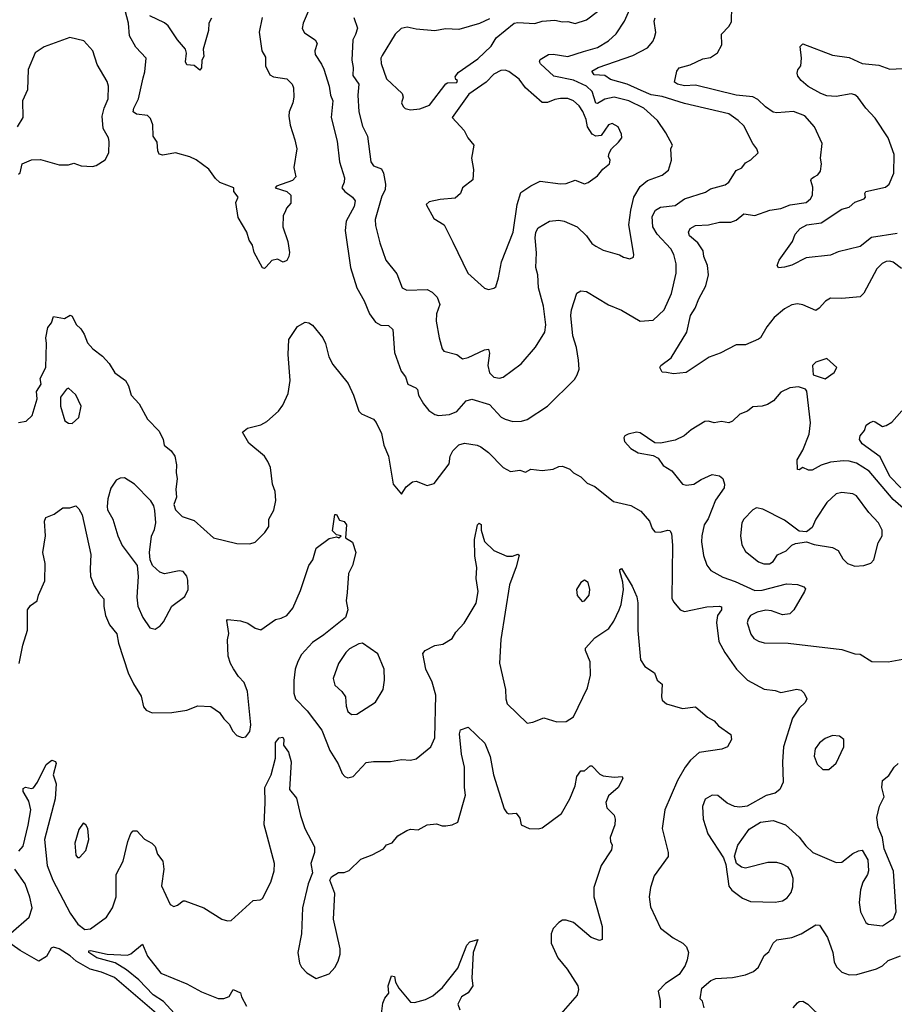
# Model space of a CAD drawing. Extents: x 2056909 to 2160450, y 827444 to 1016825.
# Tile 373 of 501: x 2073182 to 2077909, y 982005 to 987323. Entities that reach past the tile are written whole.
import ezdxf

# ---------------------------------------------------------------- set-up
doc = ezdxf.new("R2010")
doc.units = 0

msp = doc.modelspace()

# ---------------------------------------------------------------- linework, layer by layer
at = {"layer": '0CON10XD'}
for points in [[(2075775, 985386.9), (2075795, 985391.9), (2075892.9, 985465), (2075970, 985555), (2076020.8, 985635), (2076025.5, 985675.5), (2076013.2, 985775), (2075986.5, 985875), (2075982.9, 985945), (2075972.1, 985985), (2075974.5, 986064.5), (2075968.5, 986145), (2075972.2, 986175), (2075985, 986198.8), (2076045.5, 986234.5), (2076095, 986241.2), (2076125, 986235.4), (2076195, 986204.4), (2076245.7, 986155), (2076273.9, 986113.9), (2076295, 986099.2), (2076335, 986079.2), (2076423.9, 986053.9), (2076445, 986040), (2076479.3, 986030.7), (2076498.8, 986041.2), (2076501.2, 986055), (2076474.6, 986214.6), (2076484.6, 986294.6), (2076500.6, 986365), (2076535, 986422.7), (2076575, 986454.4), (2076655, 986484.3), (2076689.4, 986510.6), (2076705.6, 986565), (2076702, 986625), (2076710.8, 986645), (2076675, 986712.5), (2076628.7, 986778.7), (2076555, 986845.9), (2076475, 986885.3), (2076395, 986905.2), (2076345, 986894.3), (2076305, 986870.3), (2076295, 986872.9), (2076275.2, 986935), (2076245, 986964.3), (2076175, 986995.9), (2076068.3, 987018.3), (2075996, 987085), (2075991.2, 987095), (2075995, 987107.5), (2076040, 987135), (2076065, 987137.5), (2076145, 987124.7), (2076229, 987151), (2076305, 987172.5), (2076365, 987210), (2076405, 987247.8), (2076451.2, 987315), (2076500.5, 987429.5)], [(2074493.3, 987335), (2074475.6, 987255.6), (2074490, 987155), (2074510.3, 987120.3), (2074511.4, 987075), (2074534.2, 987025), (2074554.5, 987014.5), (2074625, 987004), (2074654.2, 986975), (2074661.4, 986955), (2074662.9, 986905), (2074658, 986875), (2074638.1, 986825), (2074637.5, 986802.5), (2074643.1, 986753.1), (2074669.4, 986675), (2074679.2, 986625), (2074664.3, 986525), (2074674.2, 986475), (2074656.2, 986455), (2074570, 986425), (2074562.5, 986415), (2074625, 986395.5), (2074647.5, 986375), (2074647, 986333), (2074623.3, 986305), (2074616, 986285), (2074606.2, 986265), (2074604.2, 986205), (2074632, 986125), (2074640, 986065), (2074635.9, 986044.1), (2074625, 986023.3), (2074606.1, 986013.9), (2074575, 986030), (2074545, 986023.3), (2074515, 985987.5), (2074505, 985980), (2074495, 985982.5), (2074450, 986065), (2074440, 986105), (2074422.3, 986132.3), (2074408.8, 986175), (2074362, 986255), (2074350, 986335), (2074362.5, 986365), (2074340, 986395), (2074340, 986415), (2074264.2, 986444.2), (2074241.2, 986465), (2074205, 986516.7), (2074135, 986565.7), (2074101.7, 986581.7), (2074025, 986604), (2073955, 986590.8), (2073935, 986596.7), (2073928, 986615), (2073925, 986662.5), (2073903.8, 986693.8), (2073902.5, 986755), (2073889.8, 986789.8), (2073872.5, 986805), (2073813.5, 986813.5), (2073795.5, 986825), (2073798.5, 986845), (2073823.9, 986895), (2073849.1, 987009.1), (2073858.6, 987041.4), (2073866.2, 987115), (2073810, 987175), (2073776.4, 987236.4), (2073770.5, 987305), (2073752.4, 987372.4)], [(2074756.7, 987405), (2074714.4, 987305), (2074709.4, 987275), (2074721.7, 987251.7), (2074778.6, 987215), (2074790.6, 987195), (2074777.9, 987155), (2074778.2, 987135), (2074813.6, 987083.6), (2074825, 987055.8), (2074854, 986965), (2074861.6, 986915), (2074874.7, 986885), (2074865.5, 986794.5), (2074897.4, 986667.4), (2074909.6, 986555), (2074938.3, 986468.3), (2074936.2, 986445), (2074923.1, 986415), (2074940, 986395), (2074981.1, 986365), (2074995.5, 986345), (2074989.6, 986315), (2074946.5, 986235), (2074940.5, 986185), (2074970.6, 985985), (2075004.5, 985874.5), (2075044.5, 985804.5), (2075073.3, 985735), (2075105, 985688.6), (2075133.1, 985673.1), (2075175, 985671.4), (2075199.4, 985649.4), (2075208.5, 985525), (2075244.4, 985425), (2075267.1, 985395), (2075280, 985355), (2075323.3, 985335), (2075332, 985325), (2075338.1, 985295), (2075365, 985248), (2075393.1, 985213.1), (2075425, 985190), (2075445, 985185.5), (2075505, 985190), (2075545, 985206.4), (2075595, 985264.4), (2075625, 985274.4), (2075720.6, 985245), (2075785, 985176.5), (2075805, 985165.5), (2075846.8, 985153.2)], [(2075295, 986835.7), (2075345, 986842.2), (2075397.6, 986862.4), (2075485, 986976.2), (2075495, 986982.5), (2075545, 986983.3), (2075547.5, 986995), (2075540, 987000), (2075536.2, 987015), (2075551.1, 987038.9), (2075657.9, 987112.1), (2075729.5, 987180.5), (2075757.1, 987225), (2075855, 987304.4), (2075875, 987309.1), (2075966.3, 987303.7), (2076005, 987315.5), (2076075, 987321.4), (2076115, 987312.5), (2076145, 987314.2), (2076185, 987303.1), (2076245, 987321.9), (2076305, 987368.1)], [(2077948.6, 985978.6), (2077903, 986013), (2077885, 986019.2), (2077865, 986016.9), (2077843.3, 986006.7), (2077815, 985977.1), (2077745, 985846.2), (2077725, 985825.7), (2077625, 985816.7), (2077565, 985818.6), (2077537.2, 985802.8), (2077503.1, 985765), (2077485, 985753.3), (2077415, 985783.6), (2077385, 985788.1), (2077355, 985783.5), (2077315, 985762.2), (2077260, 985715), (2077219.2, 985665), (2077186.2, 985605), (2077175, 985598), (2077105, 985566.9), (2077055, 985567.3), (2076967.8, 985522.2), (2076909.1, 985500.9), (2076783.2, 985416.8), (2076715, 985411.2), (2076677, 985417), (2076655, 985420), (2076642.5, 985445), (2076646.7, 985455), (2076703, 985497), (2076787.8, 985635), (2076807.8, 985725), (2076833.5, 985765), (2076852.5, 985815), (2076890.6, 985885), (2076904.3, 985945), (2076898.6, 985995), (2076879.5, 986045), (2076875.5, 986075), (2076847.2, 986117.2), (2076802, 986155), (2076797.5, 986175), (2076806, 986195), (2076835, 986210.9), (2076905, 986215.4), (2076965, 986229.1), (2077025, 986230), (2077055, 986240), (2077096.2, 986273.8), (2077155, 986266.4), (2077236.7, 986295), (2077295, 986303.9), (2077346.2, 986323.8), (2077432, 986335), (2077456.4, 986355), (2077466.2, 986375), (2077467.9, 986417.9), (2077457.1, 986455), (2077460.8, 986465), (2077475.8, 986475), (2077495, 986485.6), (2077509.5, 986505), (2077515.5, 986545), (2077510, 986575), (2077519.5, 986655), (2077477.5, 986745), (2077425, 986804.4), (2077365, 986826.8), (2077275, 986819.7), (2077255, 986823.9), (2077212, 986852), (2077171.7, 986891.7), (2077145, 986906.7), (2077055, 986916.2), (2076835, 986970), (2076775, 986966), (2076736.7, 986975), (2076721.2, 986985), (2076733.8, 987045), (2076746.4, 987063.6), (2076805, 987080), (2076875, 987112.2), (2076915, 987119.2), (2076953.8, 987145), (2076977.7, 987187.7), (2076974.2, 987245), (2077015, 987286.7), (2077028.9, 987311.1), (2077030, 987395)], [(2074219.1, 987330.9), (2074203.5, 987305), (2074202.2, 987265), (2074174.3, 987164.3), (2074176.9, 987125), (2074166.7, 987105), (2074165, 987062.5), (2074155, 987050), (2074125, 987076.2), (2074085, 987080), (2074078.8, 987095), (2074083, 987143), (2074077.5, 987165), (2074035, 987214), (2073985, 987290), (2073965, 987306.9), (2073885, 987343.8)], [(2074988, 987335), (2075006.9, 987276.9), (2074997.3, 987242.7), (2074982.7, 987215), (2074977.3, 987105), (2074984, 987065), (2074982.4, 987022.4), (2075014.1, 986975), (2075009.3, 986915), (2075015.5, 986825), (2075035, 986748.8), (2075062.3, 986695), (2075080, 986555), (2075095, 986534.4), (2075137.8, 986517.8), (2075148.1, 986495), (2075160, 986435), (2075157.1, 986405), (2075139.7, 986370.3), (2075103.6, 986243.6), (2075105, 986212.5), (2075127.6, 986117.6), (2075160.6, 986025), (2075220.5, 985950.5), (2075249.2, 985875), (2075275, 985862.2), (2075385, 985866.4), (2075411.7, 985851.7), (2075438.1, 985825), (2075453.5, 985785), (2075435.6, 985735), (2075432.5, 985695), (2075449.4, 985605), (2075465.6, 985545.6), (2075475, 985532), (2075545, 985514.3), (2075575, 985490.8), (2075605, 985497.8), (2075695, 985540), (2075715, 985542.9), (2075721.4, 985521.4), (2075711.5, 985455), (2075721.5, 985415), (2075745, 985392.2), (2075775, 985386.9)], [(2075721.8, 987328.2), (2075667.3, 987302.7), (2075555, 987271.1), (2075483.1, 987273.1), (2075425, 987263.5), (2075325, 987271.8), (2075276.8, 987283.2), (2075244.6, 987275.4), (2075211.9, 987245), (2075140.6, 987129.4), (2075134.4, 987115), (2075135, 987087.5), (2075164.6, 987004.6), (2075250, 986925), (2075254.2, 986905), (2075246.2, 986875), (2075253.8, 986855), (2075265, 986844.3), (2075295, 986835.7)], [(2075846.8, 985153.2), (2075895, 985154.4), (2075925, 985164.2), (2076034.3, 985235), (2076179.7, 985380.3), (2076195.6, 985404.4), (2076205.6, 985435), (2076202.7, 985485), (2076192.2, 985552.2), (2076171.6, 985615), (2076161.2, 985725), (2076164.5, 985755.5), (2076193, 985847), (2076215, 985859.2), (2076245.5, 985855.5), (2076363.5, 985783.5), (2076435, 985753.5), (2076535, 985695.6), (2076605, 985701.1), (2076664.8, 985755.2), (2076705.3, 985845), (2076730.7, 985955), (2076730.7, 986005), (2076717.7, 986055), (2076700.8, 986085), (2076627.3, 986165), (2076604.7, 986205), (2076600.6, 986259.4), (2076618.2, 986295), (2076645, 986311.1), (2076725, 986320), (2076775, 986355.9), (2076888.2, 986391.8), (2076915, 986409.2), (2076995, 986431.4), (2077015, 986446), (2077055, 986508.8), (2077085, 986524), (2077105, 986550.8), (2077133, 986567), (2077172.5, 986605), (2077166.7, 986625), (2077144.3, 986654.3), (2077095, 986749.2), (2077065, 986779.4), (2077015, 986814.4), (2076775, 986870.8), (2076655, 986908.5), (2076595, 986916.6), (2076540.4, 986940.4), (2076465, 986975.2), (2076375, 987000.9), (2076345, 987021.8), (2076286.2, 987025), (2076274, 987045), (2076308.6, 987065), (2076495, 987130.7), (2076575, 987171.9), (2076603.1, 987205), (2076612.9, 987227.1), (2076619.5, 987255), (2076612, 987315), (2076616.7, 987333.3)], [(2073175, 986488.8), (2073183.9, 986496.1), (2073196.1, 986543.9), (2073245, 986566.7), (2073295, 986568), (2073395, 986539.2), (2073445, 986539.2), (2073475, 986548), (2073515, 986534.2), (2073575, 986530), (2073595, 986536), (2073643.2, 986566.8), (2073664.2, 986605), (2073665.8, 986665), (2073662.5, 986685), (2073633.3, 986735), (2073627.4, 986802.6), (2073637.8, 986845), (2073660.6, 986895), (2073662.9, 986965), (2073655, 986990), (2073600.9, 987080.9), (2073576.9, 987155), (2073528.7, 987208.7), (2073452.7, 987227.3), (2073315, 987176.2), (2073265.9, 987144.1), (2073228, 987055), (2073224, 986945), (2073198, 986885), (2073198.8, 986795), (2073168.8, 986745)], [(2077925, 986167.8), (2077785, 986146.5), (2077725, 986099), (2077605, 986069.6), (2077565, 986050.5), (2077433.2, 986036.8), (2077355, 985996.9), (2077315, 985985.7), (2077283.8, 985983.8), (2077276.7, 985995), (2077286.2, 986025), (2077358, 986125), (2077372.5, 986165), (2077400, 986195), (2077436.7, 986215), (2077513.7, 986226.3), (2077625, 986299.2), (2077665, 986310), (2077695, 986337.5), (2077746, 986355), (2077754, 986365), (2077749.4, 986385), (2077756, 986395), (2077861.2, 986418.8), (2077881.2, 986435), (2077906.8, 986495), (2077907.8, 986595), (2077875.4, 986685.4), (2077805, 986792.1), (2077755.2, 986845.2), (2077712.1, 986905), (2077695, 986917.5), (2077675, 986922), (2077595, 986908.9), (2077545, 986912.2), (2077511.2, 986925), (2077443.3, 986963.3), (2077406.2, 986995), (2077388.3, 987018.3), (2077383.3, 987035), (2077388.3, 987051.7), (2077403.8, 987075), (2077408, 987115), (2077400.7, 987179.3), (2077415, 987193.3), (2077575, 987131.9), (2077665, 987120), (2077735, 987086.2), (2077825, 987076.9), (2077885, 987055.7), (2077985, 987062)], [(2075715, 985866.7), (2075745, 985872.5), (2075755, 985880), (2075770.6, 985929.4), (2075786.7, 986015), (2075849.6, 986175), (2075870.3, 986325), (2075890.8, 986389.2), (2075945, 986426.4), (2075995, 986450.5), (2076105, 986436.7), (2076135, 986439.4), (2076185, 986456), (2076235, 986436.7), (2076255, 986443.8), (2076305, 986479.2), (2076334.6, 986515.4), (2076370, 986545), (2076373.8, 986565), (2076364, 986585), (2076368.3, 986601.7), (2076380, 986625), (2076419.1, 986660.9), (2076435.8, 986685), (2076434.3, 986705), (2076417.1, 986745), (2076385, 986762.5), (2076365, 986755.5), (2076325, 986698.5), (2076295.3, 986694.7), (2076275.2, 986705.2), (2076250.6, 986745), (2076242.8, 986785), (2076225, 986827.8), (2076205, 986857.8), (2076175.3, 986885.2), (2076145, 986896.9), (2076105, 986896.9), (2076075, 986893.1), (2076035, 986875.3), (2076005, 986875.4), (2075915.3, 986955.3), (2075882.1, 987002.1), (2075825, 987044.4), (2075805, 987050.5), (2075781.7, 987048.3), (2075745, 987029.2), (2075702.5, 986985), (2075609.8, 986920.2), (2075520, 986795), (2075584.2, 986725), (2075604, 986685), (2075635.7, 986645.7), (2075623.8, 986576.2), (2075635.5, 986515), (2075631.2, 986458.8), (2075576, 986415), (2075564, 986385), (2075535, 986358.8), (2075455, 986352.5), (2075395, 986340), (2075378, 986325), (2075420.3, 986250.3), (2075475.6, 986215.6), (2075522.2, 986122.2), (2075604.6, 985954.6), (2075695, 985873.3), (2075715, 985866.7)], [(2073175, 985147.1), (2073216.7, 985155), (2073248.8, 985185), (2073276, 985275), (2073273.3, 985315), (2073297.5, 985355), (2073293.3, 985385), (2073323.3, 985445), (2073326.7, 985575), (2073322.5, 985605), (2073335, 985660), (2073353.6, 985686.4), (2073365, 985720), (2073425, 985710), (2073455, 985727.5), (2073465, 985722.5), (2073487, 985677), (2073513, 985653), (2073530, 985625), (2073548.3, 985578.3), (2073576.7, 985545), (2073628.8, 985505), (2073665.5, 985465.5), (2073696.1, 985416.1), (2073754.1, 985374.1), (2073770, 985345), (2073784, 985295), (2073828, 985248), (2073872.5, 985165), (2073935, 985100), (2073957.5, 985055), (2073963.3, 985025), (2074000, 984995), (2074020, 984965), (2074029.5, 984919.5), (2074028, 984875), (2074034, 984845), (2074025.8, 984785), (2074030, 984745), (2074015.8, 984705), (2074023.8, 984675), (2074060.3, 984640.3), (2074125, 984618.8), (2074230, 984525), (2074355, 984493.8), (2074425, 984492), (2074455, 984501.2), (2074507.3, 984552.7), (2074528, 984585), (2074529.2, 984625), (2074556.4, 984673.6), (2074566.1, 984726.1), (2074563.3, 984775), (2074548.8, 984815), (2074538, 984905), (2074523.6, 984936.4), (2074506, 984965), (2074420, 985035), (2074386.7, 985095), (2074413.4, 985116.6), (2074485, 985134.3), (2074518, 985152), (2074580.6, 985209.4), (2074605, 985241.2), (2074632.3, 985305), (2074643.5, 985375), (2074633.3, 985515), (2074636.7, 985595), (2074684.3, 985665.7), (2074725, 985690), (2074745, 985686.7), (2074763.9, 985673.9), (2074820, 985605), (2074834.1, 985574.1), (2074852.3, 985502.3), (2074875, 985460), (2074957.4, 985357.4), (2074986.2, 985295), (2075015, 985208.8), (2075030, 985195), (2075095, 985166.2), (2075108.3, 985148.3), (2075137.6, 985087.6), (2075150, 985025), (2075175.6, 984965.6), (2075201.2, 984815), (2075245, 984760), (2075270.3, 984799.7), (2075305, 984826.2), (2075325, 984831.2), (2075385, 984808), (2075422.3, 984817.7), (2075504, 984925), (2075508.5, 984965), (2075523.6, 984995), (2075555, 985026.4), (2075585.5, 985035.5), (2075655, 985025.6), (2075675, 985015.8), (2075715.4, 984985.4), (2075794.2, 984904.2), (2075835, 984882), (2075885, 984890), (2075915, 984880), (2075945, 984896.2), (2076005, 984888.8), (2076065, 984896.2), (2076095, 984910), (2076115, 984912), (2076155, 984896), (2076175.6, 984875.6), (2076215, 984854.2), (2076249.3, 984819.3), (2076291.1, 984801.1), (2076390.7, 984720.7), (2076485, 984698.6), (2076538.2, 984668.2), (2076585.7, 984615), (2076600, 984575), (2076615, 984556), (2076644.3, 984554.3), (2076685, 984566), (2076695, 984563.8), (2076705, 984547.5), (2076709.7, 984485), (2076707.3, 984197.3), (2076716.7, 984176.7), (2076752.5, 984135), (2076775, 984126.4), (2076895, 984151.5), (2076965, 984155.5), (2076975, 984151.2), (2076975.6, 984135), (2076953.3, 984105), (2076947.3, 984067.3), (2076960.6, 983965), (2076992.9, 983905), (2077055.7, 983815), (2077116.2, 983756.2), (2077205, 983706.7), (2077265, 983700), (2077295, 983688.8), (2077382.7, 983707.3), (2077405, 983702), (2077422, 983685), (2077435.8, 983655), (2077427.5, 983635), (2077395, 983604.3), (2077359.2, 983550.8), (2077309.6, 983395), (2077304.4, 983315), (2077309.2, 983205), (2077291.2, 983165), (2077265.5, 983144.5), (2077217.3, 983132.7), (2077114.2, 983075.8), (2077075, 983070), (2077045, 983074), (2077005, 983090.8), (2076955, 983132), (2076925, 983134.2), (2076886.6, 983113.4), (2076873.2, 983073.2), (2076875.8, 983005), (2076901.4, 982925), (2076985.9, 982795.9), (2076999.3, 982759.3), (2077015, 982642.5), (2077030.6, 982620.6), (2077087.9, 982577.9), (2077130.9, 982560.9), (2077265, 982556.2), (2077305, 982564.5), (2077329.5, 982580.5), (2077352.1, 982607.9), (2077360.9, 982639.1), (2077362.1, 982685), (2077348, 982728), (2077336, 982745), (2077305, 982762.2), (2077275, 982770.5), (2077225, 982771.5), (2077105, 982739.2), (2077082.5, 982745), (2077056.7, 982765), (2077046.2, 982805), (2077064, 982865), (2077125, 982950), (2077185, 982988.8), (2077255, 982996.9), (2077321.2, 982975), (2077395, 982907.5), (2077430.4, 982860.4), (2077468, 982825), (2077595, 982770), (2077625, 982771.9), (2077685, 982819.2), (2077715, 982834), (2077735, 982836.7), (2077765.7, 982785.7), (2077768.9, 982725), (2077764.2, 982705), (2077739.4, 982665), (2077726.4, 982623.6), (2077718.5, 982555), (2077725.6, 982505), (2077755, 982446.2)], [(2077535, 985383.8), (2077583.3, 985416.7), (2077597.5, 985445), (2077545, 985492.5), (2077485, 985472.5), (2077467.5, 985455), (2077470, 985405), (2077535, 985383.8)], [(2073465, 985142), (2073501.2, 985175), (2073513.8, 985235), (2073485, 985296.2), (2073445, 985332.5), (2073435, 985327.5), (2073403.3, 985285), (2073402.5, 985235), (2073425.8, 985155.8), (2073445, 985143.8), (2073465, 985142)], [(2077957.3, 984685), (2077902.3, 984732.3), (2077773.8, 984885), (2077705, 984927.2), (2077665, 984939.2), (2077635, 984940.8), (2077565, 984933.8), (2077513.6, 984916.4), (2077465, 984890.5), (2077445, 984890), (2077415, 984903.8), (2077395, 984892.5), (2077385, 984893.3), (2077384.2, 984945), (2077415, 984998.8), (2077448.5, 985085), (2077456.4, 985145), (2077436.4, 985316.4), (2077428.3, 985328.3), (2077390.7, 985340.7), (2077345, 985334), (2077295, 985311.2), (2077256.2, 985265), (2077223.3, 985245), (2077194.5, 985235.5), (2077145, 985232.9), (2077115, 985208.8), (2077075, 985193.3), (2077035, 985154), (2077013.9, 985146.1), (2076975, 985152), (2076935, 985145.8), (2076905, 985154.2), (2076885, 985152), (2076811.9, 985108.1), (2076774.1, 985075.9), (2076725, 985052), (2076645, 985036), (2076615, 985038), (2076535, 985092), (2076515.8, 985095.8), (2076470, 985085), (2076452.5, 985075), (2076447.5, 985065), (2076450, 985045), (2076485, 985006.2), (2076525, 984983.8), (2076605, 984968.8), (2076632.5, 984955), (2076660, 984915), (2076705.9, 984885.9), (2076765, 984814.2), (2076785, 984809.2), (2076825, 984814.4), (2076865, 984840), (2076925, 984866), (2076965, 984860), (2076981.4, 984845), (2076991.9, 984815), (2076989.4, 984795), (2076941.9, 984728.1), (2076903, 984627), (2076882.2, 984595), (2076868.1, 984535), (2076867, 984503), (2076878.3, 984428.3), (2076896.4, 984376.4), (2076917.6, 984347.6), (2076982, 984312), (2077049.2, 984289.2), (2077155, 984240.7), (2077195, 984242.5), (2077325.5, 984275.5), (2077385, 984272.9), (2077420.5, 984260.5), (2077428.3, 984248.3), (2077423.8, 984235), (2077365.6, 984135), (2077345, 984114.4), (2077305, 984108.5), (2077245, 984130.4), (2077215, 984134.1), (2077167.3, 984122.7), (2077132.2, 984105), (2077119.1, 984085), (2077114.6, 984064.6), (2077134.2, 984004.2), (2077150.5, 983980.5), (2077175, 983965.6), (2077205, 983957.5), (2077335, 983955.6), (2077625, 983921.8), (2077695, 983897.1), (2077725, 983896), (2077787.3, 983857.3), (2077875, 983854.4)], [(2077945, 984794.7), (2077885, 984855.4), (2077832.5, 984962.5), (2077735, 985031.8), (2077720.9, 985055), (2077724.6, 985075.4), (2077748.8, 985105), (2077756.4, 985133.6), (2077774.1, 985145.9), (2077795, 985153.8), (2077805, 985151.2), (2077845, 985126.7), (2077865, 985131.2), (2077895, 985149.2), (2077949.1, 985210.9)], [(2073915, 984031.2), (2073941.7, 984048.3), (2073958.8, 984071.2), (2074004.3, 984155.7), (2074075, 984207.5), (2074093.3, 984245), (2074091.2, 984295), (2074085, 984316.7), (2074065, 984342), (2074044.2, 984345.8), (2073965, 984330), (2073939.5, 984339.5), (2073900, 984375), (2073886.7, 984405), (2073884, 984445), (2073894.1, 984534.1), (2073910.3, 984569.7), (2073917.1, 984605), (2073913, 984673), (2073907.3, 984697.3), (2073891.2, 984725), (2073803.3, 984815), (2073748.3, 984848.3), (2073725, 984846.7), (2073704.2, 984835.8), (2073675, 984792.5), (2073658.5, 984735), (2073654.6, 984694.6), (2073657.5, 984675), (2073685.6, 984625), (2073711.9, 984535), (2073735, 984483.8), (2073816.2, 984375), (2073822.5, 984315), (2073814.5, 984204.5), (2073820.6, 984155), (2073847.3, 984095), (2073885, 984039.2), (2073915, 984031.2)], [(2077695, 984371.9), (2077745, 984374.3), (2077782.1, 984387.9), (2077797.5, 984405), (2077822.6, 984497.4), (2077842.5, 984535), (2077843.1, 984565), (2077824.3, 984605), (2077772.2, 984662.2), (2077705, 984750.8), (2077685, 984761.9), (2077625, 984770), (2077595, 984762.5), (2077544.4, 984715), (2077485.6, 984625), (2077465, 984580), (2077433.6, 984556.4), (2077395, 984561.2), (2077315, 984620), (2077198.7, 984678.7), (2077165, 984685.7), (2077145, 984675.7), (2077095, 984626), (2077085.7, 984605), (2077078.1, 984535), (2077085, 984487.5), (2077105, 984450), (2077174.6, 984394.6), (2077204.6, 984384.6), (2077235, 984384.5), (2077255, 984395.8), (2077277.7, 984432.3), (2077324.3, 984455), (2077355.6, 984484.4), (2077375, 984494), (2077433.6, 984503.6), (2077475, 984489.2), (2077575, 984471.9), (2077605, 984455.8), (2077631.1, 984411.1), (2077655.5, 984385.5), (2077695, 984371.9)], [(2073178.8, 983845), (2073198.8, 983945), (2073223.6, 984026.4), (2073223.6, 984136.4), (2073240.5, 984159.5), (2073276.7, 984185), (2073283.8, 984215), (2073317.7, 984292.3), (2073320.6, 984385), (2073307.5, 984445), (2073322, 984535), (2073316.7, 984615), (2073322.5, 984635), (2073368.3, 984651.7), (2073415, 984686.7), (2073453, 984687), (2073485, 984697.5), (2073501.7, 984681.7), (2073519.1, 984649.1), (2073567.1, 984435), (2073562.6, 984357.4), (2073564.6, 984315), (2073584.5, 984265), (2073609.5, 984225), (2073637.5, 984195), (2073636.7, 984153.3), (2073646.5, 984105), (2073668.1, 984055), (2073706.2, 984006.2), (2073715.6, 983955), (2073768.6, 983795), (2073797.5, 983735), (2073839.1, 983669.1), (2073851.2, 983611.2), (2073865, 983594), (2073898.3, 983578.3), (2074005, 983581.2), (2074085, 983593.8), (2074145, 983616.7), (2074215, 983613.3), (2074261.7, 983581.7), (2074285, 983547.5), (2074316.4, 983516.4), (2074332.7, 983482.7), (2074355, 983457.5), (2074385, 983446.7), (2074405, 983448.8), (2074425, 983477.5), (2074431.4, 983515), (2074413.3, 983695), (2074395, 983743.8), (2074364.6, 983774.6), (2074337.6, 983817.6), (2074321.4, 983845), (2074309.4, 983885), (2074305.7, 983974.3), (2074312.5, 984007.5), (2074301.7, 984078.3), (2074305, 984082.5), (2074375, 984076), (2074415, 984063.8), (2074455, 984036.7), (2074485, 984028), (2074565, 984084), (2074595, 984090), (2074625, 984105.8), (2074657.5, 984145), (2074700.1, 984239.9), (2074745.6, 984374.4), (2074765.7, 984405), (2074785, 984468.8), (2074855, 984520), (2074895, 984530), (2074906.1, 984523.9), (2074920, 984535), (2074895, 984540), (2074873, 984563), (2074885, 984650), (2074895, 984650), (2074910.7, 984620.7), (2074935, 984613.3), (2074948.8, 984595), (2074942.5, 984525), (2074980.7, 984500.7), (2074999.4, 984445), (2074980, 984375), (2074958.3, 984331.7), (2074951.1, 984228.9), (2074946.2, 984185), (2074955.4, 984135), (2074942.2, 984095), (2074825, 983999.7), (2074765, 983959.3), (2074705.4, 983895), (2074685, 983856.7), (2074670.7, 983815), (2074664.2, 983754.2), (2074664, 983685), (2074672.3, 983655), (2074735, 983590), (2074814.4, 983485), (2074858.6, 983375), (2074903.7, 983303.7), (2074925, 983251.2), (2074938.8, 983235), (2074955, 983228.6), (2074985, 983235.8), (2075055, 983310.8), (2075095, 983317.1), (2075185.7, 983315.7), (2075245, 983326.9), (2075295, 983324.3), (2075325, 983330), (2075404.2, 983395), (2075426.2, 983445), (2075431.3, 983675), (2075411.2, 983745), (2075376.5, 983815), (2075361.2, 983898.8), (2075373.8, 983916.2), (2075425, 983943.3), (2075469.6, 983950.4), (2075519.1, 983980.9), (2075539.4, 984015), (2075585, 984064.2), (2075648.5, 984171.5), (2075660.8, 984235), (2075649.2, 984305), (2075653.3, 984365), (2075642, 984425), (2075640.4, 984515), (2075656.7, 984595), (2075665, 984603.3), (2075676.9, 984596.9), (2075675.8, 984565), (2075694, 984505), (2075745, 984456.2), (2075815.7, 984425.7), (2075845, 984425.7), (2075875, 984435.8), (2075880.7, 984430.7), (2075865, 984367.5), (2075829.1, 984270.9), (2075782.2, 983975), (2075775, 983847.5), (2075806.9, 983705), (2075808.6, 983655), (2075817.3, 983627.3), (2075925, 983523.8), (2075955, 983528.8), (2076015, 983552.5), (2076085, 983530), (2076135, 983533.1), (2076175, 983557.5), (2076250.7, 983715), (2076267, 983783), (2076265.5, 983855), (2076240.8, 983915), (2076240.9, 983929.1), (2076290, 983985), (2076365.3, 984034.7), (2076393.5, 984075), (2076422.1, 984135), (2076433.1, 984165), (2076445.4, 984245), (2076442.5, 984285), (2076426, 984345), (2076426.4, 984353.6), (2076435, 984358), (2076492.7, 984262.7), (2076518.1, 984205), (2076523, 984173), (2076523, 984023), (2076538, 983865), (2076560.3, 983830.3), (2076612.5, 983795), (2076627.5, 983755), (2076653.6, 983733.6), (2076650, 983665), (2076655, 983647.5), (2076678.3, 983628.3), (2076765, 983602), (2076835, 983611.8), (2076898.8, 983555), (2076935, 983536.2), (2076959.5, 983509.5), (2077025, 983462.5), (2077029.2, 983435), (2077008, 983395), (2076977.2, 983382.8), (2076855, 983364.4), (2076807.4, 983322.6), (2076777.8, 983285), (2076736.9, 983213.1), (2076669.5, 983055), (2076654.5, 982955), (2076686.2, 982825), (2076686.4, 982803.6), (2076610.9, 982699.1), (2076590.8, 982635), (2076584.3, 982585.7), (2076591.3, 982531.3), (2076645, 982416.2), (2076714.2, 982364.2), (2076766.7, 982335), (2076785.7, 982315.7), (2076796, 982285), (2076790, 982245), (2076778, 982215), (2076746.2, 982165), (2076672.7, 982117.3), (2076633.3, 982075), (2076643.9, 982023.9), (2076644.2, 981985)], [(2076221.2, 984181.2), (2076235, 984183.3), (2076260, 984215), (2076263.1, 984245), (2076255, 984283.8), (2076235, 984295.7), (2076215, 984283.8), (2076192, 984245), (2076195, 984212.5), (2076221.2, 984181.2)], [(2074975, 983570), (2075005, 983572), (2075105, 983636.2), (2075145.8, 983705), (2075154.2, 983755), (2075152, 983815), (2075118.3, 983898.3), (2075035, 983956.2), (2075015, 983952.5), (2074965, 983924.2), (2074944.3, 983905), (2074904.4, 983845), (2074876.9, 983765), (2074885, 983728.8), (2074923.5, 983693.5), (2074942.9, 983665), (2074945.8, 983615), (2074955, 983586.7), (2074975, 983570)], [(2077875, 983854.4), (2077955, 983869.4)], [(2073228.2, 982971.8), (2073242.5, 983055), (2073231.6, 983101.6), (2073201.2, 983155), (2073200, 983170), (2073212.7, 983177.3), (2073245, 983170), (2073256, 983174), (2073278.5, 983205), (2073325, 983300), (2073355, 983323.3), (2073376.2, 983316.2), (2073380, 983305), (2073363.3, 983245), (2073380, 983195), (2073373.1, 983115), (2073315.3, 982895), (2073330.6, 982755), (2073360.6, 982675), (2073455, 982496.7), (2073496.8, 982436.8), (2073535, 982409.3), (2073565, 982412.1), (2073650.8, 982475), (2073684.4, 982525), (2073702.7, 982585), (2073704, 982706), (2073741.8, 982778.2), (2073766.2, 982885), (2073782, 982928), (2073795, 982942), (2073815, 982942), (2073856.3, 982896.3), (2073895.7, 982875.7), (2073915, 982856.7), (2073926, 982816), (2073955, 982777.5), (2073961.2, 982735), (2073948.6, 982645), (2073995, 982543.3), (2074015, 982533.3), (2074035, 982540), (2074065, 982563.3), (2074075, 982563.3), (2074176.7, 982525), (2074275, 982464.3), (2074305, 982455.8), (2074325, 982458), (2074444.2, 982565.8), (2074481.2, 982568.8), (2074493.9, 982576.1), (2074539.2, 982665), (2074557.7, 982725), (2074558.5, 982765), (2074514.4, 982935), (2074503.1, 982975), (2074509.5, 983095), (2074506.2, 983175), (2074541.2, 983245), (2074563.9, 983335), (2074565, 983418), (2074585, 983444), (2074605, 983447.5), (2074610, 983435), (2074607.5, 983405), (2074635, 983366.7), (2074648.6, 983315), (2074640.5, 983165), (2074677.3, 983117.3), (2074699.6, 983025), (2074724, 982955), (2074774.6, 982855.4), (2074774.7, 982825.3), (2074755.7, 982765.7), (2074764, 982715), (2074740.9, 982655), (2074710.5, 982525), (2074705.6, 982385), (2074685.8, 982285), (2074695, 982227.5), (2074705.9, 982205.9), (2074734.3, 982174.3), (2074785, 982143.3), (2074855, 982170), (2074885, 982203.3), (2074903.2, 982236.8), (2074914.3, 982275), (2074914.3, 982305), (2074878.8, 982465), (2074886.1, 982603.9), (2074857.5, 982675), (2074867.5, 982692.5), (2074905, 982717.5), (2074935, 982716.7), (2074962.3, 982727.7), (2075025, 982788.8), (2075087.7, 982812.3), (2075147.5, 982845), (2075165, 982866.7), (2075195, 982877.5), (2075226.1, 982913.9), (2075275, 982944), (2075295, 982950), (2075335, 982948), (2075385, 982973.8), (2075435, 982980), (2075465, 982968.8), (2075485, 982968.8), (2075520, 982975), (2075550.7, 982989.3), (2075590.8, 983135), (2075585.8, 983175.8), (2075586.9, 983285), (2075569.2, 983355), (2075559.2, 983465), (2075565, 983487.5), (2075605, 983502.5), (2075695.8, 983415), (2075725, 983343.3), (2075743.6, 983245), (2075800.9, 983060.9), (2075815, 983038.8), (2075825, 983034), (2075865, 983037.5), (2075885, 983010), (2075892.5, 982975), (2075935, 982954), (2075985, 982952), (2076005, 982958), (2076110, 983035), (2076155.8, 983115), (2076184.3, 983185), (2076193.5, 983235), (2076215, 983266.7), (2076235, 983266.7), (2076265, 983293.3), (2076275, 983293.3), (2076318.1, 983248.1), (2076335, 983239.2), (2076395, 983230.8), (2076437.5, 983235), (2076442.5, 983225), (2076415.8, 983175), (2076365, 983130.8), (2076350, 983095), (2076355.8, 983065.8), (2076395, 983026.7), (2076400.8, 983005), (2076398.6, 982975), (2076372.9, 982905), (2076375.7, 982885), (2076384.2, 982865), (2076380.5, 982839.5), (2076324.4, 982755), (2076284.3, 982635), (2076285.8, 982585), (2076329.2, 982425), (2076330, 982355), (2076315, 982348.8), (2076271.2, 982365), (2076175, 982445.7), (2076135, 982460), (2076115, 982459.2), (2076095, 982445.8), (2076065.8, 982415), (2076054.5, 982385.5), (2076054.6, 982334.6), (2076090.8, 982255), (2076141.2, 982195), (2076198.8, 982105), (2076202, 982085), (2076195.6, 982054.4), (2076106.7, 981953.3)], [(2077555, 983272.5), (2077595, 983306.7), (2077637.1, 983395), (2077635.6, 983435.6), (2077612.3, 983452.3), (2077575, 983456), (2077535, 983441.2), (2077505, 983416.2), (2077481.4, 983385), (2077476.7, 983345), (2077492.2, 983302.2), (2077523.2, 983273.2), (2077555, 983272.5)], [(2077755, 982446.2), (2077768.3, 982438.3), (2077845, 982428.1), (2077905, 982468.8), (2077919.5, 982505), (2077905.5, 982724.5), (2077854.4, 982845), (2077845.5, 982905), (2077822, 982962), (2077814.5, 983014.5), (2077829.5, 983075), (2077854.4, 983125), (2077842.2, 983175), (2077845.7, 983214.3), (2077879.8, 983240.2), (2077908, 983285), (2077929.2, 983305)], [(2073178.3, 982831.7), (2073200.8, 982859.2), (2073228.2, 982971.8)], [(2073505, 982797.5), (2073540, 982835), (2073555.7, 982895), (2073551.2, 982955), (2073540, 982975), (2073525, 982983.3), (2073501.2, 982948.8), (2073479.4, 982875), (2073485, 982810), (2073495, 982797.5), (2073505, 982797.5)], [(2073135, 982389.2), (2073232.5, 982475), (2073248.6, 982525), (2073236.8, 982583.2), (2073212.4, 982655), (2073155, 982734.7)], [(2076880.8, 981985), (2076871.7, 982021.7), (2076860, 982035), (2076868.3, 982091.7), (2076916.8, 982133.2), (2076945, 982144.2), (2077035, 982150), (2077105, 982164.2), (2077147.6, 982182.4), (2077174.4, 982205.6), (2077205, 982267.5), (2077231.7, 982288.3), (2077254.4, 982335), (2077275, 982352.7), (2077354.4, 982365.6), (2077405, 982385.7), (2077485, 982434), (2077505, 982432), (2077547.1, 982365), (2077576.7, 982285), (2077583.6, 982233.6), (2077596.8, 982206.8), (2077625, 982178.8), (2077665, 982164), (2077705.9, 982165.9), (2077813, 982197), (2077845, 982212.2), (2077875, 982240.9), (2077942.8, 982267.2)], [(2073933.2, 981945), (2073695, 982149.5), (2073625, 982177.7), (2073563.7, 982193.7), (2073488, 982238), (2073455, 982266), (2073395, 982304.5), (2073365, 982314.2), (2073352.8, 982307.2), (2073327, 982263), (2073285, 982237.5), (2073184.7, 982294.7), (2073086.2, 982365)], [(2074016.3, 981956.3), (2073959.2, 982019.2), (2073903.3, 982055), (2073826.2, 982136.2), (2073760.1, 982190.1), (2073697.8, 982227.8), (2073599.4, 982255), (2073555.8, 982285), (2073556.2, 982293.8), (2073565, 982296.1), (2073654.7, 982274.7), (2073765, 982270.4), (2073782.2, 982277.8), (2073845, 982330), (2073873.5, 982265), (2073945, 982173.3), (2074086, 982115), (2074165, 982071.9), (2074255, 982035.8), (2074285, 982036.2), (2074313.6, 982046.4), (2074335.9, 982084.1), (2074376.3, 982066.3), (2074381, 982045), (2074408.1, 981995)], [(2075129.4, 981895), (2075145, 982010), (2075155, 982037.5), (2075176.7, 982065), (2075173.8, 982105), (2075192.3, 982157.7), (2075208, 982155), (2075213.8, 982125), (2075231.7, 982091.7), (2075295, 982016.7), (2075315, 982014), (2075375, 982031.1), (2075415, 982051.2), (2075467.9, 982095), (2075549.3, 982200.7), (2075598.9, 982325), (2075615, 982341.9), (2075657.5, 982355), (2075633.8, 982285), (2075625.6, 982145), (2075631.4, 982105), (2075605, 982066.2), (2075570, 982045), (2075550, 982005), (2075560, 981975)], [(2077363.1, 981985), (2077385, 982013.3), (2077395, 982020), (2077415, 982020.8), (2077442.5, 982005), (2077524, 981924)]]:
    msp.add_lwpolyline(points, dxfattribs=at)

doc.saveas('drawing.dxf')
